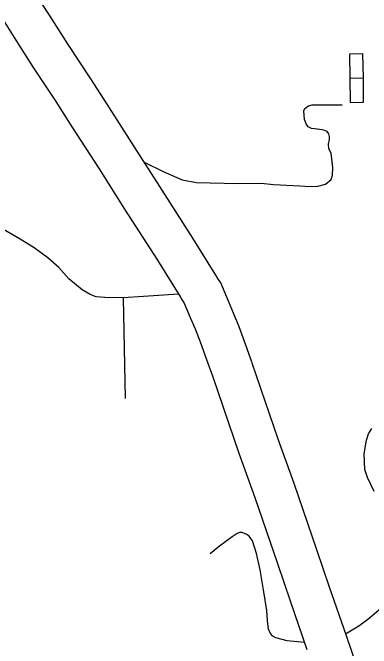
# Model space of a CAD drawing. Extents: x 813775 to 1157140, y 1757555 to 1979907.
# Drawn here: x 997785 to 1002083, y 1854086 to 1861700 of the extents above; entities that cross this region are included whole.
import ezdxf

# ---------------------------------------------------------------- set-up
doc = ezdxf.new("R2010")
doc.units = 0
for name, color, linetype in [('Level 15', 7, 'Continuous'), ('Level 33', 7, 'Continuous'), ('Level 35', 7, 'Continuous')]:
    doc.layers.add(name, color=color, linetype=linetype)

msp = doc.modelspace()

# ---------------------------------------------------------------- linework, layer by layer
at = {"layer": 'Level 15'}
for points in [[(997407.7, 1863872.7), (997396.5, 1863676.3), (997393.2, 1863550.1), (997371, 1863039.6), (997368.2, 1862753.5), (997373.9, 1862572.3), (997380.5, 1862458.9), (997401.1, 1862349.3), (997429.3, 1862222.8), (997460.6, 1862087.7), (997523.4, 1861921.3), (997584.9, 1861779.8), (997703, 1861561.2), (997801, 1861402.6), (998030.5, 1861044.3), (998301.6, 1860636.1), (998495.1, 1860333.5), (998820.1, 1859828.2)], [(999240.6, 1860098.7), (998916, 1860603.4), (998720.5, 1860909.1), (998449.3, 1861317.5), (998224.2, 1861668.9), (998136, 1861811.7), (998035, 1861998.6), (997986.9, 1862109.2), (997940.2, 1862233.2), (997916.8, 1862333.8), (997891, 1862449.7), (997877.9, 1862519.7), (997873.5, 1862594.8), (997868.3, 1862758.9), (997870.9, 1863026.3), (997892.9, 1863532.7), (997896.1, 1863655.5), (997906.9, 1863844.4)], [(1000219.8, 1858553.8), (999942.9, 1859000.8), (999547.7, 1859615.8), (999241.3, 1860097.6)], [(998819.4, 1859829.3), (999126.5, 1859346.5), (999520.1, 1858734), (999794.8, 1858290.5)], [(1000655.7, 1857504.2), (1000579.1, 1857718.6), (1000498.2, 1857936.3), (1000433.1, 1858100.4), (1000371.5, 1858246.1), (1000278, 1858463.8), (1000236.7, 1858527.3), (1000218.2, 1858556.3)], [(999796.4, 1858287.9), (999816.2, 1858256.7), (999835.5, 1858227.1), (999911.5, 1858050.1), (999970.4, 1857910.9), (1000031.3, 1857757.1), (1000109.3, 1857547.3), (1000184.9, 1857335.9)], [(1001785.1, 1854233.4), (1001584.4, 1854817.6), (1001431.1, 1855263.9), (1001160.2, 1856058.7), (1000968.4, 1856590.5), (1000656.9, 1857501)], [(1000183.8, 1857339.1), (1000496.7, 1856424.7), (1000688.3, 1855893.2), (1000958, 1855102.1), (1001111.5, 1854655.1), (1001312.3, 1854070.9)], [(1002014.4, 1853566.2), (1001785.1, 1854233.4)]]:
    msp.add_lwpolyline(points, dxfattribs=at)
at = {"layer": 'Level 33'}
for points in [[(1000763.2, 1859658.2), (1000912.3, 1859643.7), (1001226.1, 1859625.9), (1001352.9, 1859617), (1001441.9, 1859623.6), (1001533.2, 1859645.9), (1001602.2, 1859701.6), (1001620, 1859755.1), (1001622.2, 1859844.2), (1001604.4, 1860015.7), (1001575.5, 1860069.2), (1001571, 1860124.9), (1001584.4, 1860180.6), (1001584.4, 1860218.5), (1001573.3, 1860247.4), (1001553.2, 1860276.4), (1001515.4, 1860294.2), (1001437.5, 1860303.1), (1001366.3, 1860312), (1001328.4, 1860334.3), (1001306.2, 1860361), (1001281.7, 1860418.9), (1001275, 1860523.7), (1001286.2, 1860550.4), (1001330.7, 1860586), (1001373, 1860594.9), (1001735.7, 1860597.2)], [(999360.5, 1859910.2), (999588.1, 1859796.3), (999815.1, 1859698.3), (999988.7, 1859667.1), (1000482.7, 1859653.7), (1000763.2, 1859658.2)], [(999772.2, 1858326.9), (999353.1, 1858299.6), (999110.9, 1858283.2), (998888.4, 1858286.5), (998783.6, 1858296.3), (998714.9, 1858322.5), (998616.7, 1858381.5), (998459.6, 1858512.5), (998338.5, 1858646.8), (998204.4, 1858764.8), (998044, 1858882.7), (997873.8, 1858987.5), (997312.6, 1859308.9)], [(999110.9, 1858283.2), (999134, 1857078.4)], [(1002117.9, 1855964.5), (1002037.7, 1856131.5), (1002006.6, 1856227.3), (1001999.9, 1856414.5), (1002026.6, 1856579.3), (1002048.9, 1856656.8), (1002091.2, 1856719.2)], [(1001283.4, 1854155), (1001076.3, 1854175.1), (1000940.6, 1854210.8), (1000902.7, 1854233.1), (1000873.8, 1854264.3), (1000851.5, 1854313.3), (1000838.2, 1854420.2), (1000829.3, 1854540.5), (1000795.9, 1854761), (1000751.4, 1855026.1), (1000706.9, 1855220), (1000660.1, 1855373.7), (1000620.1, 1855429.4), (1000584.5, 1855451.6), (1000533.3, 1855471.7), (1000508.8, 1855473.9), (1000475.4, 1855462.8), (1000417.6, 1855422.7), (1000264, 1855309.1), (1000150.5, 1855217.7)], [(1001775.6, 1854261.1), (1001932.1, 1854356.5), (1002041.2, 1854436.7), (1002165.8, 1854537), (1002227.9, 1854605.2), (1002328, 1854765.6), (1002377, 1854888.1), (1002423.7, 1855104.2), (1002461.5, 1855282.4), (1002479.3, 1855369.3)]]:
    msp.add_lwpolyline(points, dxfattribs=at)
at = {"layer": 'Level 35'}
for points in [[(1001988.4, 1860917), (1001983.1, 1861205.4), (1001822.4, 1861202.7), (1001826.4, 1860910.3)], [(1001826.4, 1860910.3), (1001829, 1860636.5), (1001830.4, 1860624.6), (1001983.1, 1860628.6), (1001991, 1860628.6), (1001988.4, 1860917), (1001827.7, 1860911.7)]]:
    msp.add_lwpolyline(points, dxfattribs=at)

doc.saveas('drawing.dxf')
